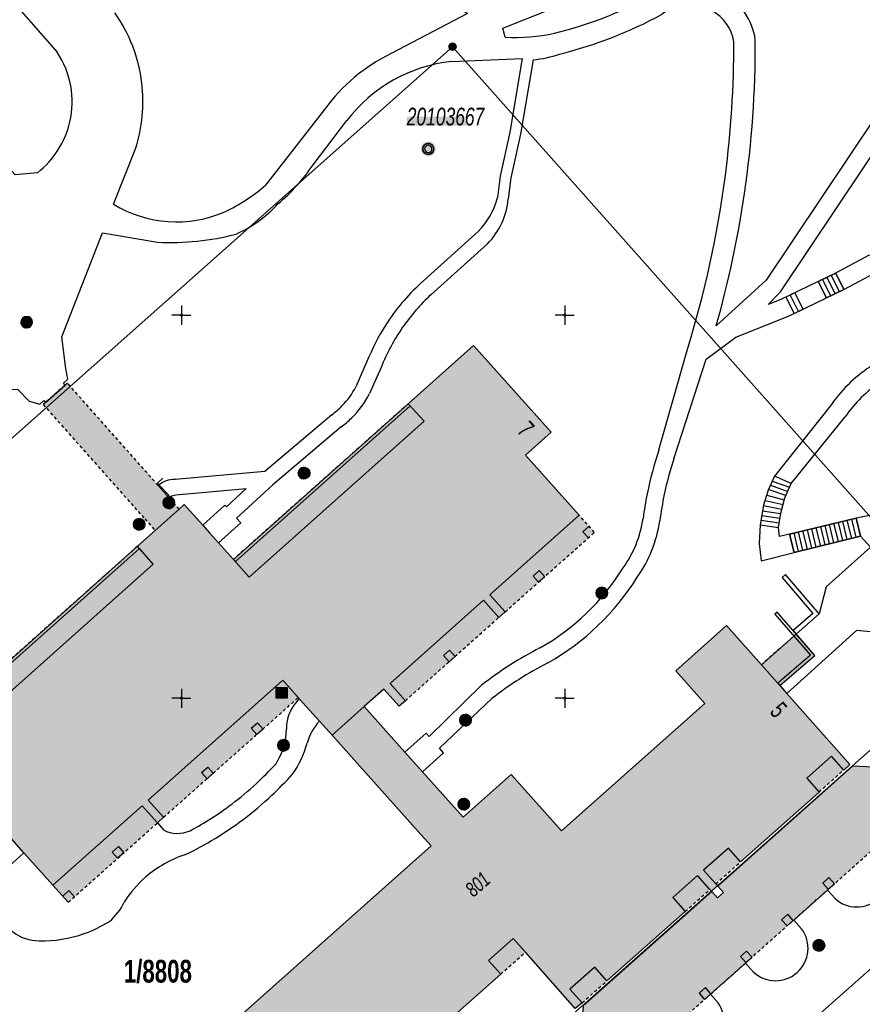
# Model space of a CAD drawing. Header units: metres. Extents: x 2695560 to 2696939, y 1260491 to 1262050.
# Tile 801 of 1005: x 2695940 to 2695995, y 1261480 to 1261544. Entities that reach past the tile are written whole.
import ezdxf

# ---------------------------------------------------------------- set-up
doc = ezdxf.new("R2010")
doc.units = ezdxf.units.M
doc.linetypes.add('AUSGEZOGEN', pattern=[0])
doc.linetypes.add('VERDECKT2_S2', pattern=[0.36, 0.2, -0.16])
for name, color, linetype in [('XR$1$AV_Flächen (EO)', 7, 'AUSGEZOGEN'), ('XR$1$AV_Gebäudeflächen (BB)', 7, 'AUSGEZOGEN'), ('XR$1$AV_Gebäudeflächen (EO)', 7, 'AUSGEZOGEN'), ('XR$1$AV_Grenzpunkte', 7, 'AUSGEZOGEN'), ('XR$1$AV_Grundstück-Nr.', 7, 'AUSGEZOGEN'), ('XR$1$AV_Haus-Nr.', 7, 'AUSGEZOGEN'), ('XR$1$AV_Koordinatennetzpunkte', 7, 'AUSGEZOGEN'), ('XR$1$AV_Lagefixpunkt-Nr.', 7, 'AUSGEZOGEN'), ('XR$1$AV_Lagefixpunkte', 7, 'AUSGEZOGEN'), ('XR$1$AV_Linien (BB)', 7, 'AUSGEZOGEN'), ('XR$1$AV_Linien (EO)', 7, 'AUSGEZOGEN'), ('XR$1$AV_Versicherung-Nr.', 7, 'AUSGEZOGEN'), ('XR$1$AW_LK_Schachtdeckel', 24, 'AUSGEZOGEN'), ('XR$1$AW_LK_Zwischenpunkt', 24, 'AUSGEZOGEN'), ('XR$1$Liegenschaftsgrenzen', 7, 'AUSGEZOGEN'), ('XR$1$PFAV', 255, 'AUSGEZOGEN'), ('XR$1$PFAW', 255, 'AUSGEZOGEN'), ('XR$1$PFWFM', 255, 'AUSGEZOGEN'), ('XR$1$RP_Abstandslinie', 7, 'AUSGEZOGEN'), ('XR$1$TV_LK_KNOTEN', 92, 'AUSGEZOGEN')]:
    doc.layers.add(name, color=color, linetype=linetype)
doc.styles.add('ARIAL', font='arial.ttf')

# ---------------------------------------------------------------- blocks, each defined once
blk = doc.blocks.new('COMPLEXOBJECT_29')
at = {"layer": 'XR$1$AV_Linien (BB)', "color": 7, "linetype": 'AUSGEZOGEN', "transparency": 33554687}
for p, q in [((5956.814, 11497.43), (5956.848, 11497.994)), ((5948.437, 11491.874), (5948.829, 11491.411))]:
    blk.add_line(p, q, dxfattribs=at)
for centre, radius, start, end in [((5959.281, 11498.119), 2.409, 130.64085, 170.07921), ((5959.16, 11498.01), 2.312, 166.91318, 180.40644), ((5952.301, 11498.17), 4.574, 327.43017, 350.68668), ((5939.985, 11510.607), 21.988, 312.61206, 317.3433), ((5940.071, 11510.482), 21.837, 307.24276, 312.66659), ((5940.652, 11509.8), 20.943, 298.29735, 307.10675), ((5949.758, 11493.207), 2.022, 242.6592, 294.00412)]:
    blk.add_arc(centre, radius, start, end, dxfattribs=at)
blk = doc.blocks.new('COMPLEXOBJECT_32')
at = {"layer": 'XR$1$AV_Linien (BB)', "color": 7, "linetype": 'AUSGEZOGEN', "transparency": 33554687}
for p, q in [((5969.96, 11529.659), (5966.278, 11526.331)), ((5981.142, 11516.203), (5982.954, 11522.631)), ((5963.027, 11521.579), (5962.278, 11519.888))]:
    blk.add_line(p, q, dxfattribs=at)
for points in [[(5972.944, 11541.66), (5972.115, 11536.799), (5971.481, 11533.956), (5971.307, 11532.593)], [(5960.421, 11517.71), (5955.958, 11513.922), (5953.603, 11511.744), (5953.878, 11511.448), (5952.427, 11510.144)], [(5964.578, 11496.495), (5965.959, 11497.726), (5966.15, 11497.512), (5969.577, 11500.85)]]:
    blk.add_lwpolyline(points, dxfattribs=at)
for centre, radius, start, end in [((5968.235, 11568.434), 27.173, 283.68935, 298.86046), ((5983.151, 11542.33), 2.925, 60.06571, 127.97308), ((5983.15, 11542.332), 2.924, 9.8617, 60.03145), ((5920.463, 11542.627), 65.567, 352.53768, 0.18043), ((5972.285, 11548.863), 7.233, 275.22606, 289.21783), ((5920.153, 11542.439), 65.851, 342.49439, 352.73457), ((5966.695, 11532.934), 4.625, 314.91129, 355.76898), ((5974.972, 11516.903), 12.825, 132.67979, 145.29269), ((5975.006, 11516.871), 12.871, 145.2618, 158.54341), ((5956.813, 11522.669), 6.132, 314.2767, 333.02751), ((5956.734, 11522.753), 6.247, 306.16844, 314.25846), ((6003.571, 11508.684), 23.655, 161.46768, 168.64955), ((6002.739, 11508.808), 22.816, 168.54324, 172.64741), ((5972.781, 11512.817), 7.41, 324.49955, 351.54767), ((5965.835, 11516.553), 15.267, 299.63429, 328.22697), ((5984.267, 11482.059), 23.851, 117.14722, 128.01692)]:
    blk.add_arc(centre, radius, start, end, dxfattribs=at)
blk = doc.blocks.new('COMPLEXOBJECT_67')
at = {"layer": 'XR$1$AV_Linien (BB)', "color": 7, "linetype": 'AUSGEZOGEN', "transparency": 33554687}
blk.add_line((5939.731, 11489.923), (5938.763, 11489.056), dxfattribs=at)
for centre, radius, start, end in [((5961.651, 11496.098), 3.583, 137.71636, 164.14726), ((5952.143, 11498.706), 6.276, 324.22605, 344.95851), ((5939.923, 11510.672), 23.327, 313.23507, 317.91378), ((5939.723, 11510.889), 23.623, 307.30311, 313.22748), ((5940.715, 11509.707), 22.081, 295.62635, 307.1148), ((5952.542, 11482.737), 7.419, 107.87179, 131.10901), ((5940.742, 11487.015), 2.843, 134.11734, 209.55257), ((5952.571, 11482.713), 7.456, 131.15691, 147.59386), ((5942.92, 11488.267), 3.7, 310.19121, 335.09206), ((5940.743, 11487.023), 2.848, 209.66805, 233.41223), ((5940.881, 11492.517), 8.347, 289.49694, 302.03), ((5940.735, 11487.002), 2.826, 233.30582, 269.57714), ((5940.894, 11492.51), 8.336, 268.76584, 289.43439)]:
    blk.add_arc(centre, radius, start, end, dxfattribs=at)
blk = doc.blocks.new('COMPLEXOBJECT_92')
at = {"layer": 'XR$1$AV_Linien (BB)', "color": 7, "linetype": 'AUSGEZOGEN', "transparency": 33554687}
for points in [[(5989.104, 11526.021), (5988.258, 11525.685), (5989.077, 11526.529), (5998.139, 11540.062)], [(6003.583, 11533.887), (6002.519, 11531.762), (6001.397, 11529.748), (6000.594, 11528.138), (5999.187, 11528.555)], [(5994.802, 11528.884), (5992.664, 11527.745), (5989.104, 11526.021)]]:
    blk.add_lwpolyline(points, dxfattribs=at)
for centre, radius, start, end in [((6008.494, 11551.299), 2.469, 66.001, 139.37682), ((6008.181, 11550.048), 3.745, 28.51563, 69.41735), ((6025.455, 11537.077), 24.603, 139.9559, 157.08116), ((6005.186, 11547.144), 7.844, 15.30235, 36.73877), ((6007.815, 11547.744), 5.151, 345.76898, 16.57614), ((5991.72, 11550.409), 11.692, 319.29309, 341.29043), ((6009.045, 11547.628), 3.935, 302.13826, 343.00426), ((6034.312, 11519.824), 33.704, 133.43979, 141.84429), ((5991.663, 11550.472), 11.776, 309.87821, 319.23612), ((6003.378, 11537.068), 6.034, 133.63231, 150.24886), ((6034.482, 11519.735), 33.892, 141.90369, 147.85063), ((6027.978, 11522.598), 26.882, 145.64076, 151.41587), ((6027.784, 11522.717), 26.655, 151.44084, 155.22526), ((5996.414, 11520.98), 8.067, 69.89311, 101.52534)]:
    blk.add_arc(centre, radius, start, end, dxfattribs=at)
blk = doc.blocks.new('COMPLEXOBJECT_342')
at = {"layer": 'XR$1$AV_Linien (BB)', "color": 7, "linetype": 'AUSGEZOGEN', "transparency": 33554687}
for p, q in [((5993.327, 11470.143), (5990.511, 11469.741)), ((6006.941, 11463.173), (6004.282, 11466.122)), ((6009.175, 11461.724), (6008.159, 11462.255))]:
    blk.add_line(p, q, dxfattribs=at)
for points in [[(5987.236, 11475.485), (5992.232, 11479.937), (5996.564, 11483.79)], [(6004.197, 11482.284), (6006.452, 11479.859), (6008.953, 11479.733), (6008.935, 11479.404), (6014.1, 11479.141), (6015.42, 11477.675)], [(6023.798, 11468.452), (6022.602, 11467.394), (6023.067, 11466.87), (6026.735, 11462.737), (6025.279, 11461.422), (6024.951, 11461.141), (6024.161, 11462.038), (6021.632, 11459.75)]]:
    blk.add_lwpolyline(points, dxfattribs=at)
for centre, radius, start, end in [((6001.003, 11486.184), 5.043, 208.33844, 256.95016), ((6001.002, 11486.178), 5.037, 256.9466, 309.37077), ((5989.631, 11472.937), 3.497, 133.223, 172.35596), ((5989.331, 11472.869), 3.211, 170.44964, 216.22058), ((5989.323, 11472.862), 3.2, 216.21345, 263.38642), ((5995.036, 11460.279), 10.011, 81.81284, 99.8319), ((5995.042, 11460.305), 9.984, 65.12096, 81.8212), ((5988.429, 11505.33), 35.65, 270.84447, 273.34872), ((5991.52, 11451.821), 19.166, 57.1898, 66.23949), ((5991.652, 11451.984), 18.958, 48.22488, 57.26023), ((6011.626, 11468.122), 6.815, 226.57019, 239.41954), ((6012.787, 11469.316), 8.408, 244.55479, 266.51357), ((6024.216, 11518.196), 58.504, 258.22352, 263.76167), ((6024.211, 11518.198), 58.505, 263.76662, 267.47313)]:
    blk.add_arc(centre, radius, start, end, dxfattribs=at)
blk = doc.blocks.new('COMPLEXOBJECT_348')
at = {"layer": 'XR$1$AV_Linien (BB)', "color": 7, "linetype": 'AUSGEZOGEN', "transparency": 33554687}
blk.add_line((5998.082, 11524.089), (5994.898, 11521.615), dxfattribs=at)
for points in [[(5982.11, 11515.625), (5984.233, 11522.132), (5986.158, 11523.554), (5989.588, 11524.923), (5993.208, 11526.675), (5995.206, 11527.74)], [(5998.809, 11527.415), (6000.067, 11527.045), (5999.552, 11525.949)], [(5992.305, 11519.05), (5988.685, 11514.487), (5988.264, 11513.571), (5987.965, 11512.606), (5987.751, 11511.327), (5987.673, 11510.103), (5987.801, 11508.961), (5989.96, 11509.507), (5994.287, 11510.574), (5994.945, 11509.862), (5992.048, 11507.266), (5991.593, 11505.513), (5990.098, 11504.193), (5987.834, 11502.185)], [(5965.723, 11495.211), (5967.104, 11496.442), (5966.824, 11496.756), (5970.254, 11499.983)]]:
    blk.add_lwpolyline(points, dxfattribs=at)
for centre, radius, start, end in [((5996.412, 11520.981), 6.866, 69.57119, 100.12025), ((5995.965, 11527.245), 3.814, 325.92189, 340.13338), ((5996.042, 11527.218), 3.735, 303.10967, 325.61159), ((6000.263, 11513.598), 9.646, 123.79162, 145.58633), ((6003.644, 11508.661), 22.632, 162.07923, 168.1412), ((6004.214, 11508.557), 23.211, 168.17773, 172.52297), ((5972.808, 11512.806), 8.481, 324.69848, 351.66642), ((5965.854, 11516.533), 16.34, 299.52388, 328.12719), ((5984.324, 11481.974), 22.853, 117.12057, 128.0003)]:
    blk.add_arc(centre, radius, start, end, dxfattribs=at)
blk = doc.blocks.new('COMPLEXOBJECT_357')
at = {"layer": 'XR$1$AV_Linien (BB)', "color": 7, "linetype": 'AUSGEZOGEN', "transparency": 33554687}
for p, q in [((5993.648, 11468.124), (5990.8, 11467.716)), ((6005.423, 11461.804), (6002.839, 11464.668))]:
    blk.add_line(p, q, dxfattribs=at)
for points in [[(5995.734, 11489.734), (5995.256, 11490.27), (5996.572, 11491.442), (5998.155, 11491.351), (6006.423, 11490.796), (6007.412, 11489.682), (6006.851, 11489.175)], [(5990.451, 11484.955), (5989.936, 11485.533), (5992.135, 11487.491), (5992.634, 11486.93)], [(6009.507, 11486.185), (6010.068, 11486.691), (6012.043, 11484.467), (6011.478, 11483.965)], [(5985.008, 11480.129), (5984.504, 11480.695), (5986.785, 11482.727), (5987.321, 11482.125)], [(6013.988, 11481.139), (6014.553, 11481.641), (6016.904, 11478.993)], [(5979.571, 11475.353), (5979.1, 11475.883), (5981.442, 11477.968), (5981.93, 11477.421)], [(5974.293, 11470.634), (5973.813, 11471.174), (5976.008, 11473.129), (5976.46, 11472.621)], [(5973.518, 11464.155), (5972.978, 11463.673), (5969.628, 11467.448), (5970.68, 11468.385), (5971.173, 11467.824)], [(5982.031, 11459.511), (5979.573, 11457.31), (5979.044, 11456.836), (5977.381, 11458.71), (5976.55, 11459.647), (5975.719, 11460.584), (5976.274, 11461.065)], [(6009.533, 11449.504), (6011.254, 11452.625), (6009.651, 11457.401), (6007.101, 11460.529)], [(5982.261, 11445.298), (5981.338, 11445.388), (5981.508, 11448.115), (5984.843, 11447.938)], [(6016.474, 11445.247), (6016.356, 11445.458), (6011.651, 11445.711)], [(5998.944, 11440.114), (5998.437, 11439.06), (6000.509, 11437.894), (6000.517, 11437.831), (6002.593, 11436.516), (6002.647, 11436.582)]]:
    blk.add_lwpolyline(points, dxfattribs=at)
for centre, radius, start, end in [((5994.046, 11488.484), 2.1, 227.74515, 36.51455), ((6008.328, 11487.813), 2.01, 137.32038, 305.90863), ((5988.748, 11483.692), 2.12, 227.67843, 36.55841), ((6012.734, 11482.553), 1.89, 131.6537, 311.56806), ((5983.335, 11478.927), 2.06, 226.99001, 35.69212), ((5977.881, 11474.14), 2.08, 226.90111, 35.67643), ((5972.596, 11469.381), 2.109, 227.57633, 36.43866), ((5982.371, 11466.466), 3.504, 98.09315, 147.25922), ((5982.37, 11466.465), 3.504, 48.99744, 98.06794), ((5988.77, 11474.08), 6.444, 230.47104, 249.48498), ((5982.338, 11466.516), 3.449, 147.65756, 200.95074), ((5995.033, 11460.309), 7.937, 82.34513, 100.04771), ((5995.041, 11460.307), 7.937, 64.96784, 82.40891), ((5988.769, 11474.087), 6.45, 249.51645, 270.91386), ((5989.428, 11477.754), 10.131, 266.85214, 277.7813), ((5991.617, 11451.999), 16.919, 57.12099, 66.36573), ((5991.616, 11451.94), 16.969, 48.59512, 57.22532), ((5979.929, 11462.071), 3.313, 309.39202, 104.18193), ((5974.896, 11462.61), 2.07, 311.73007, 131.73007), ((6010.5, 11466.744), 7.084, 224.21725, 241.32521), ((6011.869, 11448.32), 2.619, 153.12927, 209.64368), ((5992.212, 11446.96), 7.434, 172.44184, 207.42707), ((6011.872, 11448.326), 2.624, 209.71915, 265.16569), ((5982.325, 11443.87), 1.43, 39.44099, 92.56123), ((5959.66, 11527.577), 100.031, 301.10044, 304.60838), ((5990.93, 11446.539), 7.705, 193.21208, 209.16686), ((5990.984, 11446.395), 6.083, 208.03033, 240.61657), ((5990.975, 11446.386), 7.671, 208.00528, 240.64134), ((5960.164, 11526.172), 98.567, 296.95768, 301.27154), ((5994.765, 11434.641), 6.884, 88.47418, 125.16746), ((5994.769, 11434.639), 6.885, 52.67107, 88.50887), ((5991.374, 11447.375), 7.13, 241.75314, 265.38584), ((5990.592, 11445.411), 6.636, 239.3984, 263.09332), ((5875.807, 11380.288), 128.139, 24.91638, 27.18204), ((6007.901, 11432.173), 6.859, 116.43237, 139.99926)]:
    blk.add_arc(centre, radius, start, end, dxfattribs=at)
blk = doc.blocks.new('COMPLEXOBJECT_366')
at = {"layer": 'XR$1$AV_Linien (BB)', "color": 7, "linetype": 'AUSGEZOGEN', "transparency": 33554687}
for p, q in [((5959.327, 11538.415), (5955.494, 11533.481)), ((5945.582, 11532.241), (5947.006, 11535.858))]:
    blk.add_line(p, q, dxfattribs=at)
for points in [[(5971.114, 11543.125), (5970.955, 11543.728), (5977.135, 11546.204), (5978.204, 11549.121), (5978.421, 11554.918), (5986.027, 11566.583), (5985.284, 11567.091), (5985.852, 11567.921), (5982.125, 11570.469), (5979.229, 11566.232), (5982.617, 11563.916), (5972.891, 11549.001), (5968.824, 11551.768), (5965.471, 11546.84), (5968.659, 11544.671), (5963.677, 11542.063)], [(5997.119, 11540.696), (5988.141, 11527.287), (5984.882, 11524.311)], [(6028.068, 11540.592), (5996.164, 11512.197), (5994.017, 11511.752), (5989.667, 11510.716), (5989.015, 11510.556), (5988.937, 11511.139), (5989.086, 11512.073), (5989.357, 11513.072), (5989.772, 11514.004), (5993.295, 11518.372)]]:
    blk.add_lwpolyline(points, dxfattribs=at)
for centre, radius, start, end in [((5983.148, 11542.331), 4.326, 8.16332, 60.03165), ((5968.255, 11568.374), 25.71, 283.68063, 298.66195), ((5937.5, 11538.943), 9.997, 6.89237, 35.24146), ((5971.671, 11555.935), 12.822, 267.51198, 281.99764), ((5920.145, 11542.65), 67.286, 351.70662, 0.25083), ((5968.818, 11531.515), 11.734, 115.98457, 143.98322), ((5937.502, 11538.95), 9.995, 341.97726, 6.85315), ((5948.002, 11542.009), 11.352, 295.16414, 311.29825), ((5919.999, 11542.69), 67.435, 344.18449, 351.69126), ((5949.69, 11538.928), 7.848, 238.43542, 293.57653), ((6000.23, 11513.631), 8.401, 123.45524, 145.64249)]:
    blk.add_arc(centre, radius, start, end, dxfattribs=at)
blk = doc.blocks.new('COMPLEXOBJECT_375')
at = {"layer": 'XR$1$AV_Linien (BB)', "color": 7, "linetype": 'AUSGEZOGEN', "transparency": 33554687}
for p, q in [((5958.593, 11534.803), (5960.8, 11537.7)), ((5969.358, 11530.463), (5965.603, 11527.069)), ((5962.104, 11521.965), (5961.375, 11520.318))]:
    blk.add_line(p, q, dxfattribs=at)
for points in [[(5934.115, 11549.912), (5935.158, 11549.83), (5941.9, 11542.153)], [(5967.626, 11541.543), (5972.235, 11541.741), (5971.427, 11536.933), (5970.791, 11534.076), (5970.612, 11532.682)], [(5940.609, 11534.292), (5939.164, 11534.153), (5936.145, 11537.475), (5926.845, 11529.146), (5936.602, 11518.382), (5938.653, 11520.135), (5939.315, 11520.17), (5940.067, 11519.379), (5940.767, 11519.181), (5941.03, 11519.426), (5941.143, 11519.298), (5942.417, 11520.424), (5942.304, 11520.552), (5942.598, 11520.823), (5942.468, 11521.522), (5942.212, 11523.572), (5944.857, 11530.377), (5948.448, 11529.762)], [(5959.803, 11518.498), (5955.436, 11514.791), (5949.59, 11514.27)], [(5948.489, 11513.881), (5949.195, 11513.085), (5949.379, 11513.205), (5949.634, 11513.27), (5954.221, 11513.677), (5952.941, 11512.493), (5952.842, 11512.6), (5951.391, 11511.297)]]:
    blk.add_lwpolyline(points, dxfattribs=at)
for centre, radius, start, end in [((5937.031, 11538.917), 5.846, 346.98832, 33.60587), ((5968.676, 11531.694), 9.905, 96.08639, 142.67214), ((5937.029, 11538.916), 5.848, 307.74972, 347.0059), ((5948.188, 11541.876), 12.581, 310.14332, 325.79524), ((5965.986, 11533.832), 4.767, 315.02074, 346.03599), ((5950.179, 11537.847), 8.288, 294.23988, 317.59388), ((5949.348, 11546.234), 16.496, 266.87206, 284.87168), ((5975.072, 11516.817), 13.955, 132.72559, 147.23878), ((5974.955, 11516.897), 13.814, 147.25472, 158.47688), ((5956.84, 11522.65), 5.099, 315.80136, 332.78719), ((5956.835, 11522.644), 5.098, 305.59734, 315.89061), ((5949.545, 11512.645), 1.626, 88.40949, 130.50868)]:
    blk.add_arc(centre, radius, start, end, dxfattribs=at)
blk = doc.blocks.new('COMPLEXOBJECT_1282')
at = {"layer": 'XR$1$Liegenschaftsgrenzen', "color": 7, "linetype": 'AUSGEZOGEN', "transparency": 33554687}
for centre, radius, start, end in [((5583.989, 11910.382), 502.3, 317.87733, 319.15334), ((5581.791, 11907.361), 501.917, 316.2834, 318.30148), ((5579.951, 11910), 505.071, 314.20014, 316.21124), ((5580.125, 11909.243), 504.407, 312.23283, 314.24591), ((5713.348, 11762.531), 306.234, 309.53716, 312.22736), ((5714.674, 11759.955), 303.404, 307.7309, 309.65375)]:
    blk.add_arc(centre, radius, start, end, dxfattribs=at)
blk = doc.blocks.new('BWAV1')
at = {"layer": 'XR$1$PFAV', "transparency": 33554687}
blk.add_hatch(color=7, dxfattribs=at).paths.add_polyline_path([(0.67, 0), (0.656, 0.135), (0.616, 0.264), (0.55, 0.383), (0.462, 0.486), (0.354, 0.569), (0.233, 0.628), (0.101, 0.662), (-0.034, 0.669), (-0.168, 0.649), (-0.295, 0.602), (-0.41, 0.53), (-0.508, 0.436), (-0.586, 0.325), (-0.639, 0.201), (-0.667, 0.068), (-0.667, -0.068), (-0.639, -0.201), (-0.586, -0.325), (-0.508, -0.436), (-0.41, -0.53), (-0.295, -0.602), (-0.168, -0.649), (-0.034, -0.669), (0.101, -0.662), (0.233, -0.628), (0.354, -0.569), (0.462, -0.486), (0.55, -0.383), (0.616, -0.264), (0.656, -0.135)])
at = {"color": 7, "transparency": 33554687}
for radius, start, end in [(0.5, 91.19481, 268.80519), (0.326, 91.19481, 268.80519), (0.5, 268.80519, 91.19481), (0.326, 268.80519, 91.19481)]:
    blk.add_arc((0, 0), radius, start, end, dxfattribs=at)
at = {"layer": 'XR$1$PFAV', "transparency": 33554687}
blk.add_circle((0, 0), 0.5, dxfattribs=at)
blk = doc.blocks.new('BAV15')
at = {"layer": 'XR$1$PFAV', "transparency": 33554687}
blk.add_hatch(color=7, dxfattribs=at).paths.add_polyline_path([(0.5, 0), (0.49, 0.1), (0.46, 0.2), (0.41, 0.29), (0.34, 0.36), (0.26, 0.42), (0.17, 0.47), (0.08, 0.49), (-0.03, 0.5), (-0.13, 0.48), (-0.22, 0.45), (-0.31, 0.4), (-0.38, 0.33), (-0.44, 0.24), (-0.48, 0.15), (-0.5, 0.05), (-0.5, -0.05), (-0.48, -0.15), (-0.44, -0.24), (-0.38, -0.33), (-0.31, -0.4), (-0.22, -0.45), (-0.13, -0.48), (-0.03, -0.5), (0.08, -0.49), (0.17, -0.47), (0.26, -0.42), (0.34, -0.36), (0.41, -0.29), (0.46, -0.2), (0.49, -0.1)])
at = {"color": 7, "transparency": 33554687}
for start, end in [(90, 270), (270, 90)]:
    blk.add_arc((0, 0), 0.5, start, end, dxfattribs=at)
at = {"layer": 'XR$1$PFAV', "transparency": 33554687}
blk.add_circle((0, 0), 0.5, dxfattribs=at)
blk = doc.blocks.new('BAV2041')
at = {"color": 7, "transparency": 33554687}
for p, q in [((-0.05, 0), (-0.5, 0)), ((0, 0.5), (0, 0.05)), ((0.05, 0), (0.5, 0)), ((0, -0.05), (0, -0.5))]:
    blk.add_line(p, q, dxfattribs=at)
blk.add_circle((0, 0), 0.05, dxfattribs=at)
for start, end in [(90, 270), (270, 90)]:
    blk.add_arc((0, 0), 0.05, start, end, dxfattribs=at)
blk = doc.blocks.new('COMPLEXOBJECT_1455')
at = {"layer": 'XR$1$RP_Abstandslinie', "color": 7, "linetype": 'AUSGEZOGEN', "transparency": 33554687}
blk.add_arc((5580.765, 11909.067), 508.344, 312.19092, 316.22329, dxfattribs=at)
blk = doc.blocks.new('BAW2093')
at = {"transparency": 33554687}
blk.add_lwpolyline([(-0.375, -0.5), (0, -0.5), (0, 0.5), (0.375, 0.5)], dxfattribs=at)
blk = doc.blocks.new('BAW2090')
at = {"layer": 'XR$1$PFAW', "lineweight": 25, "transparency": 33554687}
blk.add_hatch(color=7, dxfattribs=at).paths.add_polyline_path([(0.5, 0), (0.49, 0.101), (0.459, 0.197), (0.41, 0.286), (0.344, 0.362), (0.264, 0.424), (0.174, 0.469), (0.076, 0.494), (-0.025, 0.499), (-0.125, 0.484), (-0.22, 0.449), (-0.306, 0.395), (-0.379, 0.326), (-0.437, 0.243), (-0.477, 0.15), (-0.497, 0.051), (-0.497, -0.051), (-0.477, -0.15), (-0.437, -0.243), (-0.379, -0.326), (-0.306, -0.395), (-0.22, -0.449), (-0.125, -0.484), (-0.025, -0.499), (0.076, -0.494), (0.174, -0.469), (0.264, -0.424), (0.344, -0.362), (0.41, -0.286), (0.459, -0.197), (0.49, -0.101)])
at = {"lineweight": 25, "transparency": 33554687}
for p, q in [((-0.177, 0.468), (-0.177, -0.468)), ((0.179, 0.467), (0.177, -0.468))]:
    blk.add_line(p, q, dxfattribs=at)
for start, end in [(90, 180), (180, 270), (0, 90), (270, 0)]:
    blk.add_arc((0, 0), 0.5, start, end, dxfattribs=at)
blk = doc.blocks.new('BAW2082')
at = {"layer": 'XR$1$PFAW', "transparency": 33554687}
blk.add_hatch(color=7, dxfattribs=at).paths.add_polyline_path([(0.509, -0.003), (0.499, 0.098), (0.469, 0.194), (0.42, 0.283), (0.354, 0.359), (0.274, 0.421), (0.183, 0.466), (0.085, 0.491), (-0.016, 0.496), (-0.116, 0.481), (-0.211, 0.446), (-0.297, 0.392), (-0.37, 0.323), (-0.428, 0.24), (-0.468, 0.147), (-0.488, 0.047), (-0.488, -0.054), (-0.468, -0.153), (-0.428, -0.246), (-0.37, -0.329), (-0.297, -0.398), (-0.211, -0.452), (-0.116, -0.487), (-0.016, -0.502), (0.085, -0.497), (0.183, -0.472), (0.274, -0.427), (0.354, -0.366), (0.42, -0.289), (0.469, -0.2), (0.499, -0.104)])
at = {"transparency": 33554687}
for start, end in [(91.19481, 268.80519), (268.80519, 91.19481)]:
    blk.add_arc((0.01, 0), 0.5, start, end, dxfattribs=at)
at = {"layer": 'XR$1$PFAW', "transparency": 33554687}
blk.add_circle((0.009, -0.003), 0.5, dxfattribs=at)
blk = doc.blocks.new('BTV1')
at = {"layer": 'XR$1$PFWFM', "transparency": 33554687}
blk.add_hatch(color=7, dxfattribs=at).paths.add_polyline_path([(-0.5, 0.5), (-0.5, -0.5), (0.5, -0.5), (0.5, 0.5)])
at = {"color": 92, "transparency": 33554687}
for p, q in [((-0.219, 0.321), (-0.219, -0.298)), ((-0.208, -0.05), (0.23, 0.31)), ((-0.159, 0.001), (0.192, -0.283))]:
    blk.add_line(p, q, dxfattribs=at)
blk.add_polyline3d([(-0.5, 0.5, 0.993), (0.5, 0.5, 0.993), (0.5, -0.5, 0.993), (-0.5, -0.5, 0.993)], close=True, dxfattribs=at)

msp = doc.modelspace()

# ---------------------------------------------------------------- hatches: boundary and pattern name
at = {"transparency": 33554687}
for points in [[(2695965.67, 1261537.768), (2695965.67, 1261537.165), (2695969.574, 1261537.165), (2695969.574, 1261537.768)], [(2695952.346, 1261501.653), (2695952.785, 1261501.162), (2695960.488, 1261508.035), (2695960.049, 1261508.526)], [(2695966.729, 1261483.606), (2695967.167, 1261483.113), (2695974.883, 1261489.972), (2695974.445, 1261490.465)]]:
    msp.add_hatch(color=7, dxfattribs=at).paths.add_polyline_path(points)
at = {"layer": 'XR$1$AV_Gebäudeflächen (BB)', "true_color": 0xd2d2d2, "transparency": 33554687}
for points in [[(2695958.682, 1261499.757), (2695959.97, 1261498.319), (2695960.799, 1261497.394), (2695962.9, 1261499.276), (2695964.177, 1261500.413), (2695965.175, 1261499.293), (2695965.578, 1261499.652), (2695964.58, 1261500.772), (2695970.678, 1261506.206), (2695971.676, 1261505.086), (2695972.079, 1261505.445), (2695971.082, 1261506.565), (2695976.91, 1261511.76), (2695973.418, 1261515.674), (2695975.088, 1261517.164), (2695970.031, 1261522.835), (2695965.769, 1261519.032), (2695966.794, 1261517.883), (2695955.401, 1261507.718), (2695954.375, 1261508.866), (2695953.397, 1261509.954), (2695952.812, 1261510.605), (2695952.361, 1261511.107), (2695951.158, 1261512.446), (2695950.826, 1261512.15), (2695949.259, 1261510.752), (2695948.111, 1261509.727), (2695949.142, 1261508.571), (2695937.702, 1261498.364), (2695936.671, 1261499.521), (2695932.38, 1261495.693), (2695937.422, 1261490.039), (2695939.1, 1261491.521), (2695940.701, 1261489.733), (2695942.597, 1261487.618), (2695948.409, 1261492.803), (2695949.407, 1261491.684), (2695949.81, 1261492.043), (2695948.811, 1261493.162), (2695957.581, 1261500.986), (2695958.596, 1261499.853)], [(2695966.693, 1261495.021), (2695965.548, 1261496.305), (2695962.9, 1261499.276), (2695960.799, 1261497.394), (2695966.589, 1261490.93), (2695967.256, 1261490.185), (2695949.78, 1261474.61), (2695955.914, 1261467.716), (2695956.318, 1261468.075), (2695955.52, 1261468.974), (2695957.138, 1261470.41), (2695957.933, 1261469.514), (2695963.055, 1261474.059), (2695962.257, 1261474.958), (2695963.875, 1261476.394), (2695964.673, 1261475.495), (2695965.167, 1261474.938), (2695965.571, 1261475.297), (2695965.08, 1261475.849), (2695964.28, 1261476.75), (2695965.897, 1261478.185), (2695966.696, 1261477.284), (2695971.794, 1261481.808), (2695970.993, 1261482.711), (2695972.603, 1261484.14), (2695973.404, 1261483.237), (2695976.66, 1261479.568), (2695977.105, 1261479.935), (2695976.308, 1261480.832), (2695977.926, 1261482.27), (2695978.723, 1261481.373), (2695983.822, 1261485.905), (2695983.022, 1261486.805), (2695984.634, 1261488.238), (2695985.434, 1261487.338), (2695985.537, 1261487.222), (2695985.941, 1261487.58), (2695985.825, 1261487.71), (2695985.03, 1261488.604), (2695986.642, 1261490.037), (2695987.437, 1261489.142), (2695992.555, 1261493.695), (2695991.758, 1261494.592), (2695993.372, 1261496.028), (2695994.169, 1261495.131), (2695994.573, 1261495.49), (2695990.463, 1261500.124), (2695989.998, 1261500.648), (2695988.804, 1261501.995), (2695986.528, 1261504.561), (2695983.212, 1261501.606), (2695985.109, 1261499.478), (2695975.768, 1261491.152), (2695972.475, 1261494.847), (2695969.339, 1261492.052)]]:
    msp.add_hatch(color=254, dxfattribs=at).paths.add_polyline_path(points)
at = {"layer": 'XR$1$AV_Gebäudeflächen (EO)', "true_color": 0xebebeb, "transparency": 33554687}
for points in [[(2695949.259, 1261510.752), (2695950.826, 1261512.15), (2695950.165, 1261512.895), (2695943.537, 1261520.367), (2695943.387, 1261520.234), (2695942.113, 1261519.108), (2695941.963, 1261518.976), (2695947.916, 1261512.266), (2695948.579, 1261511.518)], [(2695955.401, 1261507.718), (2695966.794, 1261517.883), (2695965.769, 1261519.032), (2695954.375, 1261508.866)], [(2695972.079, 1261505.445), (2695977.915, 1261510.634), (2695976.91, 1261511.76), (2695971.082, 1261506.565)], [(2695937.702, 1261498.364), (2695949.142, 1261508.571), (2695948.111, 1261509.727), (2695936.671, 1261499.521)], [(2695965.578, 1261499.652), (2695971.676, 1261505.086), (2695970.678, 1261506.206), (2695964.58, 1261500.772)], [(2695989.998, 1261500.648), (2695992.285, 1261502.608), (2695991.071, 1261504.005), (2695988.804, 1261501.995)], [(2695949.81, 1261492.043), (2695958.596, 1261499.853), (2695957.581, 1261500.986), (2695948.811, 1261493.162)], [(2695999.125, 1261491.161), (2696007.393, 1261490.606), (2696008.382, 1261489.492), (2696011.038, 1261486.501), (2696013.013, 1261484.277), (2696015.523, 1261481.451), (2696017.874, 1261478.803), (2696020.36, 1261481.012), (2696019.708, 1261481.746), (2696021.195, 1261483.075), (2696020.863, 1261483.449), (2696019.189, 1261485.333), (2696018.085, 1261484.392), (2696015.482, 1261487.322), (2696016.566, 1261488.286), (2696013.583, 1261491.642), (2696012.499, 1261490.679), (2696006.993, 1261496.876), (2696008.077, 1261497.839), (2696007.631, 1261498.341), (2696006.581, 1261499.539), (2696005.829, 1261498.893), (2696001.586, 1261495.053), (2695994.743, 1261495.371), (2695985.957, 1261487.561), (2695986.329, 1261487.143), (2695985.926, 1261486.785), (2695985.554, 1261487.203), (2695977.174, 1261479.753), (2695977.077, 1261478.291), (2695965.303, 1261467.771), (2695977.509, 1261454.043), (2695980.213, 1261456.422), (2695980.014, 1261456.646), (2695976.689, 1261460.394), (2695973.948, 1261463.483), (2695970.598, 1261467.258), (2695971.128, 1261467.73), (2695971.65, 1261468.195), (2695974.783, 1261470.984), (2695976.978, 1261472.939), (2695980.07, 1261475.693), (2695982.412, 1261477.778), (2695985.474, 1261480.505), (2695987.755, 1261482.537), (2695990.906, 1261485.343), (2695993.105, 1261487.301), (2695996.226, 1261490.08), (2695997.542, 1261491.252)], [(2695992.555, 1261493.695), (2695994.169, 1261495.131), (2695993.372, 1261496.028), (2695991.758, 1261494.592)], [(2695943.595, 1261486.504), (2695949.407, 1261491.684), (2695948.409, 1261492.803), (2695942.597, 1261487.618)], [(2695985.825, 1261487.71), (2695987.437, 1261489.142), (2695986.642, 1261490.037), (2695985.03, 1261488.604)], [(2695983.822, 1261485.905), (2695985.434, 1261487.338), (2695984.634, 1261488.238), (2695983.022, 1261486.805)], [(2695971.794, 1261481.808), (2695973.404, 1261483.237), (2695972.603, 1261484.14), (2695970.993, 1261482.711)], [(2695977.105, 1261479.935), (2695978.723, 1261481.373), (2695977.926, 1261482.27), (2695976.308, 1261480.832)]]:
    msp.add_hatch(color=7, dxfattribs=at).paths.add_polyline_path(points)

# ---------------------------------------------------------------- linework, layer by layer
at = {"layer": 'XR$1$AV_Flächen (EO)', "color": 7, "linetype": 'VERDECKT2_S2', "transparency": 33554687}
for p, q in [((2695965.769, 1261519.032), (2695954.375, 1261508.866)), ((2695948.111, 1261509.727), (2695936.671, 1261499.521)), ((2695965.578, 1261499.652), (2695971.676, 1261505.086)), ((2695991.071, 1261504.005), (2695988.804, 1261501.995)), ((2695949.81, 1261492.043), (2695958.596, 1261499.853)), ((2695992.555, 1261493.695), (2695994.169, 1261495.131)), ((2695943.595, 1261486.504), (2695949.407, 1261491.684)), ((2695985.825, 1261487.71), (2695987.437, 1261489.142)), ((2695983.822, 1261485.905), (2695985.434, 1261487.338)), ((2695971.794, 1261481.808), (2695973.404, 1261483.237)), ((2695977.105, 1261479.935), (2695978.723, 1261481.373))]:
    msp.add_line(p, q, dxfattribs=at)
at = {"layer": 'XR$1$AV_Flächen (EO)', "color": 7, "linetype": 'AUSGEZOGEN', "transparency": 33554687}
for p, q in [((2695949.259, 1261510.752), (2695950.826, 1261512.15)), ((2695954.375, 1261508.866), (2695955.401, 1261507.718)), ((2695988.804, 1261501.995), (2695989.998, 1261500.648))]:
    msp.add_line(p, q, dxfattribs=at)
for points in [[(2695993.906, 1261527.02), (2695993.634, 1261527.555), (2695992.5, 1261527.006), (2695993.044, 1261525.936), (2695994.178, 1261526.485), (2695993.906, 1261527.02)], [(2695990.394, 1261525.986), (2695990.938, 1261524.916), (2695991.514, 1261525.195), (2695990.97, 1261526.265), (2695990.394, 1261525.986)], [(2695965.769, 1261519.032), (2695954.375, 1261508.866), (2695954.495, 1261508.732), (2695965.889, 1261518.898), (2695965.769, 1261519.032)], [(2695988.721, 1261511.137), (2695989.907, 1261510.949), (2695990.056, 1261511.883), (2695990.327, 1261512.882), (2695990.742, 1261513.814), (2695989.655, 1261514.297), (2695989.234, 1261513.381), (2695988.935, 1261512.416), (2695988.721, 1261511.137)], [(2695994.987, 1261511.562), (2695990.637, 1261510.526), (2695990.93, 1261509.317), (2695995.257, 1261510.384), (2695994.987, 1261511.562)], [(2695948.111, 1261509.727), (2695936.671, 1261499.521), (2695936.79, 1261499.387), (2695948.23, 1261509.593), (2695948.111, 1261509.727)], [(2695990.87, 1261504.228), (2695991.068, 1261504.003), (2695992.563, 1261505.323), (2695990.372, 1261507.878), (2695990.144, 1261507.683), (2695992.143, 1261505.352), (2695990.87, 1261504.228)], [(2695989.868, 1261500.8), (2695989.998, 1261500.648), (2695992.285, 1261502.608), (2695989.822, 1261505.432), (2695989.671, 1261505.301), (2695992.002, 1261502.629), (2695989.868, 1261500.8)]]:
    msp.add_lwpolyline(points, close=True, dxfattribs=at)
at = {"layer": 'XR$1$AV_Flächen (EO)', "color": 7, "linetype": 'VERDECKT2_S2', "transparency": 33554687}
for points in [[(2695950.826, 1261512.15), (2695950.165, 1261512.895), (2695943.537, 1261520.367), (2695943.387, 1261520.234), (2695942.113, 1261519.108), (2695941.963, 1261518.976), (2695947.916, 1261512.266), (2695948.579, 1261511.518), (2695949.259, 1261510.752)], [(2695972.079, 1261505.445), (2695977.915, 1261510.634), (2695976.91, 1261511.76)], [(2695980.213, 1261456.422), (2695980.014, 1261456.646), (2695976.689, 1261460.394), (2695973.948, 1261463.483), (2695970.598, 1261467.258), (2695971.128, 1261467.73), (2695971.65, 1261468.195), (2695974.783, 1261470.984), (2695976.978, 1261472.939), (2695980.07, 1261475.693), (2695982.412, 1261477.778), (2695985.474, 1261480.505), (2695987.755, 1261482.537), (2695990.906, 1261485.343), (2695993.105, 1261487.301), (2695996.226, 1261490.08), (2695997.542, 1261491.252), (2695999.125, 1261491.161)]]:
    msp.add_lwpolyline(points, dxfattribs=at)
at = {"layer": 'XR$1$AV_Flächen (EO)', "color": 7, "linetype": 'AUSGEZOGEN', "transparency": 33554687}
for points in [[(2695955.401, 1261507.718), (2695966.794, 1261517.883), (2695965.769, 1261519.032)], [(2695976.91, 1261511.76), (2695971.082, 1261506.565), (2695972.079, 1261505.445)], [(2695937.702, 1261498.364), (2695949.142, 1261508.571), (2695948.111, 1261509.727)], [(2695971.676, 1261505.086), (2695970.678, 1261506.206), (2695964.58, 1261500.772), (2695965.578, 1261499.652)], [(2695989.998, 1261500.648), (2695992.285, 1261502.608), (2695991.071, 1261504.005)], [(2695958.596, 1261499.853), (2695957.581, 1261500.986), (2695948.811, 1261493.162), (2695949.81, 1261492.043)], [(2696008.077, 1261497.839), (2696007.631, 1261498.341), (2696006.581, 1261499.539), (2696005.829, 1261498.893), (2696001.586, 1261495.053), (2695994.743, 1261495.371), (2695985.957, 1261487.561), (2695986.329, 1261487.143), (2695985.926, 1261486.785), (2695985.554, 1261487.203), (2695977.174, 1261479.753), (2695977.077, 1261478.291), (2695965.303, 1261467.771), (2695977.509, 1261454.043), (2695980.213, 1261456.422)], [(2695994.169, 1261495.131), (2695993.372, 1261496.028), (2695991.758, 1261494.592), (2695992.555, 1261493.695)], [(2695949.407, 1261491.684), (2695948.409, 1261492.803), (2695942.597, 1261487.618), (2695943.595, 1261486.504)], [(2695987.437, 1261489.142), (2695986.642, 1261490.037), (2695985.03, 1261488.604), (2695985.825, 1261487.71)], [(2695985.434, 1261487.338), (2695984.634, 1261488.238), (2695983.022, 1261486.805), (2695983.822, 1261485.905)], [(2695973.404, 1261483.237), (2695972.603, 1261484.14), (2695970.993, 1261482.711), (2695971.794, 1261481.808)], [(2695978.723, 1261481.373), (2695977.926, 1261482.27), (2695976.308, 1261480.832), (2695977.105, 1261479.935)]]:
    msp.add_lwpolyline(points, dxfattribs=at)
at = {"layer": 'XR$1$AV_Linien (BB)', "color": 7, "linetype": 'AUSGEZOGEN', "transparency": 33554687}
for p, q in [((2695959.97, 1261498.319), (2695958.682, 1261499.757)), ((2695962.9, 1261499.276), (2695960.799, 1261497.394)), ((2695962.9, 1261499.276), (2695965.548, 1261496.305)), ((2695960.799, 1261497.394), (2695959.97, 1261498.319)), ((2695965.548, 1261496.305), (2695966.693, 1261495.021))]:
    msp.add_line(p, q, dxfattribs=at)
for points in [[(2695953.397, 1261509.954), (2695954.375, 1261508.866), (2695955.401, 1261507.718), (2695966.794, 1261517.883), (2695965.769, 1261519.032), (2695970.031, 1261522.835), (2695975.088, 1261517.164), (2695973.418, 1261515.674), (2695976.91, 1261511.76), (2695971.082, 1261506.565), (2695972.079, 1261505.445), (2695971.676, 1261505.086), (2695970.678, 1261506.206), (2695964.58, 1261500.772), (2695965.578, 1261499.652), (2695965.175, 1261499.293), (2695964.177, 1261500.413), (2695962.9, 1261499.276)], [(2695940.701, 1261489.733), (2695939.1, 1261491.521), (2695937.422, 1261490.039), (2695932.38, 1261495.693), (2695936.671, 1261499.521), (2695937.702, 1261498.364), (2695949.142, 1261508.571), (2695948.111, 1261509.727), (2695949.259, 1261510.752), (2695950.826, 1261512.15), (2695951.158, 1261512.446), (2695952.361, 1261511.107)], [(2695952.361, 1261511.107), (2695952.812, 1261510.605), (2695953.397, 1261509.954)], [(2695966.693, 1261495.021), (2695969.339, 1261492.052), (2695972.475, 1261494.847), (2695975.768, 1261491.152), (2695985.109, 1261499.478), (2695983.212, 1261501.606), (2695986.528, 1261504.561), (2695988.804, 1261501.995)], [(2696007.631, 1261498.341), (2696006.581, 1261499.539), (2696005.829, 1261498.893), (2696005.699, 1261499.045), (2696003.767, 1261497.28), (2695997.786, 1261503.963), (2695994.997, 1261504.24), (2695990.463, 1261500.124)], [(2695988.804, 1261501.995), (2695989.998, 1261500.648), (2695990.463, 1261500.124)], [(2695958.682, 1261499.757), (2695958.596, 1261499.853), (2695957.581, 1261500.986), (2695948.811, 1261493.162), (2695949.81, 1261492.043), (2695949.407, 1261491.684)], [(2695990.463, 1261500.124), (2695994.573, 1261495.49), (2695994.169, 1261495.131), (2695993.372, 1261496.028), (2695991.758, 1261494.592), (2695992.555, 1261493.695), (2695987.437, 1261489.142), (2695986.642, 1261490.037), (2695985.03, 1261488.604), (2695985.825, 1261487.71), (2695985.941, 1261487.58), (2695985.537, 1261487.222), (2695985.434, 1261487.338), (2695984.634, 1261488.238), (2695983.022, 1261486.805), (2695983.822, 1261485.905), (2695978.723, 1261481.373), (2695977.926, 1261482.27), (2695976.308, 1261480.832), (2695977.105, 1261479.935), (2695976.66, 1261479.568), (2695973.404, 1261483.237), (2695972.603, 1261484.14), (2695970.993, 1261482.711), (2695971.794, 1261481.808), (2695966.696, 1261477.284)], [(2695949.78, 1261474.61), (2695967.256, 1261490.185), (2695966.589, 1261490.93), (2695960.799, 1261497.394)], [(2695949.407, 1261491.684), (2695948.409, 1261492.803), (2695942.597, 1261487.618), (2695940.701, 1261489.733)]]:
    msp.add_lwpolyline(points, dxfattribs=at)
at = {"layer": 'XR$1$AV_Linien (EO)', "color": 7, "linetype": 'AUSGEZOGEN', "transparency": 33554687}
for p, q in [((2695993.327, 1261526.073), (2695992.783, 1261527.143)), ((2695993.611, 1261526.21), (2695993.067, 1261527.28)), ((2695993.894, 1261526.348), (2695993.35, 1261527.418)), ((2695991.226, 1261525.056), (2695990.682, 1261526.126)), ((2695989.287, 1261513.44), (2695990.373, 1261513.053)), ((2695989.387, 1261513.713), (2695990.518, 1261513.31)), ((2695989.509, 1261513.979), (2695990.636, 1261513.577)), ((2695989.148, 1261513.055), (2695990.292, 1261512.755)), ((2695988.941, 1261512.398), (2695990.131, 1261512.158)), ((2695989.051, 1261512.725), (2695990.212, 1261512.456)), ((2695988.822, 1261511.743), (2695990.004, 1261511.556)), ((2695988.873, 1261512.046), (2695990.052, 1261511.859)), ((2695994.974, 1261510.314), (2695994.689, 1261511.491)), ((2695988.772, 1261511.44), (2695989.955, 1261511.252)), ((2695992.374, 1261509.673), (2695992.084, 1261510.871)), ((2695992.663, 1261509.744), (2695992.374, 1261510.94)), ((2695992.952, 1261509.816), (2695992.663, 1261511.008)), ((2695993.241, 1261509.887), (2695992.952, 1261511.077)), ((2695993.53, 1261509.958), (2695993.242, 1261511.146)), ((2695993.819, 1261510.029), (2695993.531, 1261511.215)), ((2695994.107, 1261510.101), (2695993.821, 1261511.284)), ((2695994.396, 1261510.172), (2695994.11, 1261511.353)), ((2695994.685, 1261510.243), (2695994.399, 1261511.422)), ((2695991.219, 1261509.388), (2695990.926, 1261510.595)), ((2695991.508, 1261509.459), (2695991.216, 1261510.664)), ((2695991.797, 1261509.531), (2695991.505, 1261510.733)), ((2695992.085, 1261509.602), (2695991.795, 1261510.802))]:
    msp.add_line(p, q, dxfattribs=at)
for points in [[(2695993.906, 1261527.02), (2695994.178, 1261526.485), (2695993.044, 1261525.936), (2695992.5, 1261527.006), (2695993.634, 1261527.555), (2695993.906, 1261527.02)], [(2695990.394, 1261525.986), (2695990.938, 1261524.916), (2695991.514, 1261525.195), (2695990.97, 1261526.265), (2695990.394, 1261525.986)], [(2695988.721, 1261511.137), (2695989.907, 1261510.949), (2695990.056, 1261511.883), (2695990.327, 1261512.882), (2695990.742, 1261513.814), (2695989.655, 1261514.297), (2695989.234, 1261513.381), (2695988.935, 1261512.416), (2695988.721, 1261511.137)], [(2695994.987, 1261511.562), (2695995.257, 1261510.384), (2695990.93, 1261509.317), (2695990.637, 1261510.526), (2695994.987, 1261511.562)], [(2695974.666, 1261507.742), (2695974.263, 1261507.383), (2695973.904, 1261507.786), (2695974.307, 1261508.146), (2695974.666, 1261507.742)], [(2695968.07, 1261502.593), (2695968.429, 1261502.19), (2695968.825, 1261502.542), (2695968.466, 1261502.946), (2695968.07, 1261502.593)], [(2695955.892, 1261497.447), (2695955.533, 1261497.85), (2695955.937, 1261498.21), (2695956.295, 1261497.805), (2695955.892, 1261497.447)], [(2695952.65, 1261494.562), (2695952.291, 1261494.965), (2695952.695, 1261495.324), (2695953.053, 1261494.92), (2695952.65, 1261494.562)], [(2695946.815, 1261489.37), (2695946.456, 1261489.773), (2695946.86, 1261490.132), (2695947.219, 1261489.728), (2695946.815, 1261489.37)], [(2695993.561, 1261487.707), (2695993.202, 1261488.111), (2695992.8, 1261487.752), (2695993.159, 1261487.349), (2695993.561, 1261487.707)], [(2695990.873, 1261485.313), (2695990.514, 1261485.716), (2695990.111, 1261485.358), (2695990.47, 1261484.955), (2695990.873, 1261485.313)], [(2695987.825, 1261483.322), (2695987.423, 1261482.964), (2695987.782, 1261482.561), (2695988.184, 1261482.919), (2695987.825, 1261483.322)], [(2695985.503, 1261480.532), (2695985.144, 1261480.935), (2695984.734, 1261480.569), (2695985.093, 1261480.166), (2695985.503, 1261480.532)]]:
    msp.add_lwpolyline(points, close=True, dxfattribs=at)
for points in [[(2695977.512, 1261510.275), (2695977.153, 1261510.678), (2695977.555, 1261511.037)], [(2695943.998, 1261486.863), (2695943.642, 1261487.263), (2695943.238, 1261486.904)]]:
    msp.add_lwpolyline(points, dxfattribs=at)
at = {"layer": 'XR$1$Liegenschaftsgrenzen', "color": 7, "linetype": 'AUSGEZOGEN', "transparency": 33554687}
msp.add_lwpolyline([(2695921.111, 1261500.071), (2695968.653, 1261542.317), (2696003.459, 1261503.147), (2695955.917, 1261460.901), (2695921.111, 1261500.071)], close=True, dxfattribs=at)

# ---------------------------------------------------------------- block references
at = {"layer": 'XR$1$AV_Grenzpunkte', "color": 7, "linetype": 'AUSGEZOGEN', "lineweight": -3, "transparency": 33554687, "xscale": 0.4549999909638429, "yscale": 0.4549999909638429}
msp.add_blockref('BAV15', (2695968.653, 1261542.317), dxfattribs=at)
at = {"layer": 'XR$1$AV_Koordinatennetzpunkte', "color": 7, "linetype": 'AUSGEZOGEN', "lineweight": -3, "transparency": 33554687, "xscale": 1.25, "yscale": 1.25}
for p in [(2695950.97, 1261524.81), (2695975.97, 1261524.81), (2695950.97, 1261499.81), (2695975.97, 1261499.81)]:
    msp.add_blockref('BAV2041', p, dxfattribs=at)
at = {"layer": 'XR$1$AV_Lagefixpunkte', "color": 7, "linetype": 'AUSGEZOGEN', "lineweight": -3, "transparency": 33554687, "xscale": 0.7199999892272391, "yscale": 0.7199999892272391}
msp.add_blockref('BWAV1', (2695967.07, 1261535.655, -1000), dxfattribs=at)
at = {"layer": 'XR$1$AV_Linien (BB)', "color": 7, "linetype": 'AUSGEZOGEN', "lineweight": -3, "transparency": 33554687}
for name in ['COMPLEXOBJECT_366', 'COMPLEXOBJECT_92', 'COMPLEXOBJECT_375', 'COMPLEXOBJECT_32', 'COMPLEXOBJECT_348', 'COMPLEXOBJECT_29', 'COMPLEXOBJECT_67', 'COMPLEXOBJECT_357', 'COMPLEXOBJECT_342']:
    msp.add_blockref(name, (2690000.97, 1249999.81), dxfattribs=at)
at = {"layer": 'XR$1$AW_LK_Schachtdeckel', "color": 24, "linetype": 'AUSGEZOGEN', "lineweight": -3, "transparency": 33554687}
for name, p, xscale, yscale, rotation in [('BAW2090', (2695940.881, 1261524.349), 0.749999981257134, 0.7499999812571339, 268.285888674), ('BAW2082', (2695958.976, 1261514.495), 0.7499999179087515, 0.7499999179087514, 131.740875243), ('BAW2082', (2695950.153, 1261512.576), 0.7499999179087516, 0.7499999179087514, 311.739013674)]:
    msp.add_blockref(name, p, dxfattribs=dict(at, xscale=xscale, yscale=yscale, rotation=rotation))
at = {"layer": 'XR$1$AW_LK_Schachtdeckel', "color": 24, "linetype": 'AUSGEZOGEN', "lineweight": -3, "transparency": 33554687, "xscale": 0.7499999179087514, "yscale": 0.7499999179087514}
for p in [(2695948.216, 1261511.162), (2695978.386, 1261506.679), (2695969.488, 1261498.385), (2695957.624, 1261496.742), (2695969.388, 1261492.899), (2695992.541, 1261483.689)]:
    msp.add_blockref('BAW2082', p, dxfattribs=at)
at = {"layer": 'XR$1$AW_LK_Zwischenpunkt', "color": 24, "linetype": 'AUSGEZOGEN', "lineweight": -3, "transparency": 33554687, "xscale": 1.250000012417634, "yscale": 1.250000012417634, "rotation": 42.113717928}
msp.add_blockref('BAW2093', (2695949.833, 1261513.385), dxfattribs=at)
at = {"layer": 'XR$1$Liegenschaftsgrenzen', "color": 7, "linetype": 'AUSGEZOGEN', "lineweight": -3, "transparency": 33554687}
msp.add_blockref('COMPLEXOBJECT_1282', (2690000.97, 1249999.81), dxfattribs=at)
at = {"layer": 'XR$1$RP_Abstandslinie', "color": 7, "linetype": 'AUSGEZOGEN', "lineweight": -3, "transparency": 33554687}
msp.add_blockref('COMPLEXOBJECT_1455', (2690000.97, 1249999.81), dxfattribs=at)
at = {"layer": 'XR$1$TV_LK_KNOTEN', "color": 92, "linetype": 'AUSGEZOGEN', "lineweight": -3, "transparency": 33554687, "xscale": 0.7000000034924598, "yscale": 0.7000000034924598}
msp.add_blockref('BTV1', (2695957.511, 1261500.173), dxfattribs=at)

# ---------------------------------------------------------------- texts
at = {"layer": 'XR$1$AV_Grundstück-Nr.', "color": 7, "transparency": 33554687, "insert": (2695949.439, 1261481.981), "char_height": 1.48491, "width": 4.98214, "attachment_point": 5, "style": 'ARIAL'}
msp.add_mtext('\\A1;{\\fArial|i0|b1;\\H1.484908;\\W0.700000;\\C7;1/8808}\\P', dxfattribs=at)
at = {"layer": 'XR$1$AV_Haus-Nr.', "color": 7, "transparency": 33554687, "char_height": 1.1621, "width": 1.02516, "attachment_point": 2, "style": 'ARIAL'}
for s, insert, rotation in [('\\W0.68;7', (2695973.865, 1261517.768), 311.724), ('\\W0.68;5', (2695990.359, 1261499.443), 311.5701)]:
    msp.add_mtext(s, dxfattribs=dict(at, insert=insert, rotation=rotation))
at = {"layer": 'XR$1$AV_Lagefixpunkt-Nr.', "color": 7, "transparency": 33554687, "insert": (2695965.67, 1261537.165), "char_height": 1.1621, "width": 5.50234, "attachment_point": 7, "style": 'ARIAL'}
msp.add_mtext('\\A1;{\\fArial|i1|b0;\\H1.162102;\\W0.700000;\\C7;20103667}\\P', dxfattribs=at)
at = {"layer": 'XR$1$AV_Versicherung-Nr.', "color": 7, "transparency": 33554687, "insert": (2695970.298, 1261487.67), "char_height": 0.96842, "width": 1.92219, "attachment_point": 5, "rotation": 41.5863, "style": 'ARIAL'}
msp.add_mtext('\\A1;{\\fArial|i1|b0;\\H0.968418;\\W0.700000;\\C7;801}\\P', dxfattribs=at)

doc.saveas('drawing.dxf')
